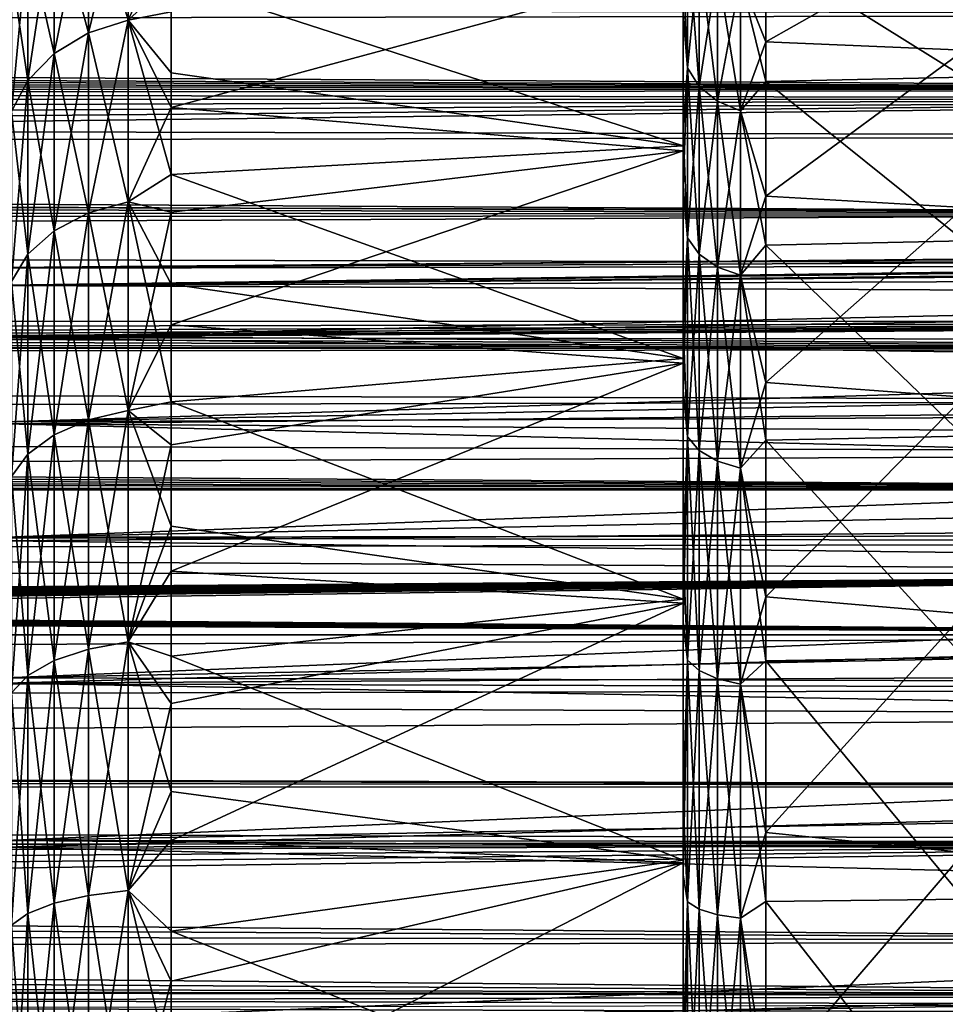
# Model space of a CAD drawing. Header units: metres. Extents: x -95 to 103, y -12 to 12.
# Tile 504 of 520: x 81.08 to 86.69, y 2.5 to 8.46. Entities that reach past the tile are written whole.
import ezdxf

# ---------------------------------------------------------------- set-up
doc = ezdxf.new("R2010")
doc.units = ezdxf.units.M
doc.layers.add('solid_P74500', color=7, linetype='CONTINUOUS')
doc.layers.add('solid_P74500_01', color=7, linetype='CONTINUOUS')

msp = doc.modelspace()

# ---------------------------------------------------------------- linework, layer by layer
at = {"layer": 'solid_P74500'}
for points in [[(92.5, 8.487373, 9.175829), (-94.018356, 8.920666, 8.756239), (-94.018356, 8.209083, 9.426609)], [(92.5, 7.752533, 9.805175), (92.5, 8.487373, 9.175829), (-94.018356, 8.209083, 9.426609)], [(92.5, 7.752533, 9.805175), (-94.018356, 8.209083, 9.426609), (-94.018356, 7.447287, 10.039319)], [(92.5, 6.975814, 10.372194), (92.5, 7.752533, 9.805175), (-94.018356, 7.447287, 10.039319)], [(92.5, 6.975814, 10.372194), (-94.018356, 7.447287, 10.039319), (-94.018356, 6.639937, 10.59062)], [(92.5, 6.152128, 10.880493), (92.5, 6.975814, 10.372194), (-94.018356, 6.639937, 10.59062)], [(92.5, 6.152128, 10.880493), (-94.018356, 6.639937, 10.59062), (-94.018356, 5.791973, 11.077141)], [(92.5, 5.292573, 11.32415), (92.5, 6.152128, 10.880493), (-94.018356, 5.791973, 11.077141)], [(92.5, 5.292573, 11.32415), (-94.018356, 5.791973, 11.077141), (-94.018356, 4.90858, 11.495906)], [(-18.879267, 5.604443, -11.173192), (92.5, 4.734525, -11.568391), (-19.200003, 5.573798, -11.188511)], [(-84.200005, 5.573798, -11.188511), (92.5, 4.734525, -11.568391), (-94.018356, 4.765634, -11.555896)], [(-74.200005, 5.573798, -11.188511), (92.5, 4.734525, -11.568391), (-79.200005, 5.573798, -11.188511)], [(-69.200005, 5.573798, -11.188511), (92.5, 4.734525, -11.568391), (-74.200005, 5.573798, -11.188511)], [(-64.200005, 5.573798, -11.188511), (92.5, 4.734525, -11.568391), (-69.200005, 5.573798, -11.188511)], [(-59.200001, 5.573798, -11.188511), (92.5, 4.734525, -11.568391), (-64.200005, 5.573798, -11.188511)], [(-54.200001, 5.573798, -11.188511), (92.5, 4.734525, -11.568391), (-59.200001, 5.573798, -11.188511)], [(-49.200001, 5.573798, -11.188511), (92.5, 4.734525, -11.568391), (-54.200001, 5.573798, -11.188511)], [(-44.200001, 5.573798, -11.188511), (92.5, 4.734525, -11.568391), (-49.200001, 5.573798, -11.188511)], [(-39.200001, 5.573798, -11.188511), (92.5, 4.734525, -11.568391), (-44.200001, 5.573798, -11.188511)], [(-34.200001, 5.573798, -11.188511), (92.5, 4.734525, -11.568391), (-39.200001, 5.573798, -11.188511)], [(-29.200003, 5.573798, -11.188511), (92.5, 4.734525, -11.568391), (-34.200001, 5.573798, -11.188511)], [(-24.200003, 5.573798, -11.188511), (92.5, 4.734525, -11.568391), (-29.200003, 5.573798, -11.188511)], [(-19.200003, 5.573798, -11.188511), (92.5, 4.734525, -11.568391), (-24.200003, 5.573798, -11.188511)], [(92.5, 4.408051, 11.696763), (92.5, 5.292573, 11.32415), (-94.018356, 4.90858, 11.495906)], [(-84.199997, 3.78, -10.861012), (92.5, 5.112957, -10.30056), (-92.5, 5.004237, -10.35396)], [(-79.199997, 3.78, -10.861012), (92.5, 5.112957, -10.30056), (-84.199997, 3.78, -10.861012)], [(-74.199997, 3.78, -10.861012), (92.5, 5.112957, -10.30056), (-79.199997, 3.78, -10.861012)], [(-69.199997, 3.78, -10.861012), (92.5, 5.112957, -10.30056), (-74.199997, 3.78, -10.861012)], [(-64.199997, 3.78, -10.861012), (92.5, 5.112957, -10.30056), (-69.199997, 3.78, -10.861012)], [(-59.200001, 3.78, -10.861012), (92.5, 5.112957, -10.30056), (-64.199997, 3.78, -10.861012)], [(-54.200001, 3.78, -10.861012), (92.5, 5.112957, -10.30056), (-59.200001, 3.78, -10.861012)], [(-49.200001, 3.78, -10.861012), (92.5, 5.112957, -10.30056), (-54.200001, 3.78, -10.861012)], [(-44.200001, 3.78, -10.861012), (92.5, 5.112957, -10.30056), (-49.200001, 3.78, -10.861012)], [(-39.200001, 3.78, -10.861012), (92.5, 5.112957, -10.30056), (-44.200001, 3.78, -10.861012)], [(-34.200001, 3.78, -10.861012), (92.5, 5.112957, -10.30056), (-39.200001, 3.78, -10.861012)], [(-29.200001, 3.78, -10.861012), (92.5, 5.112957, -10.30056), (-34.200001, 3.78, -10.861012)], [(-24.200001, 3.78, -10.861012), (92.5, 5.112957, -10.30056), (-29.200001, 3.78, -10.861012)], [(-19.200001, 3.78, -10.861012), (92.5, 5.112957, -10.30056), (-24.200001, 3.78, -10.861012)], [(-18.842264, 3.733493, -10.877088), (92.5, 5.112957, -10.30056), (-19.200001, 3.78, -10.861012)], [(92.5, 4.408051, 11.696763), (-94.018356, 4.90858, 11.495906), (-94.018356, 3.995162, 11.844352)], [(92.5, 3.494029, 12.000992), (92.5, 4.408051, 11.696763), (-94.018356, 3.995162, 11.844352)], [(92.5, 3.494029, 12.000992), (-94.018356, 3.995162, 11.844352), (-94.018356, 3.057308, 12.120349)], [(89.300003, 2.55, 12.237136), (92.5, 3.494029, 12.000992), (-94.018356, 3.057308, 12.120349)], [(-17, 3.215389, 11.041344), (92.5, 2.55, 11.213719), (-17, 2.917726, 11.123708)], [(89.300003, 2.55, 12.237136), (-94.018356, 3.057308, 12.120349), (-94.018356, 2.100752, 12.322209)], [(-90.699997, 2.917726, 11.123708), (89.300003, 2.45, 11.235991), (-92.5, 1.797969, 11.358385)], [(89.300003, 2.500021, 12.247444), (89.300003, 2.55, 12.237136), (-94.018356, 2.100752, 12.322209)]]:
    msp.add_3dface(points, dxfattribs=at)
at = {"layer": 'solid_P74500_01'}
for points in [[(81.499771, 8.378024, 6.681251), (81.74118, 8.456231, 6.743619), (81.74118, 9.366866, 5.407963)], [(81.499771, 9.280237, 5.357947), (81.499771, 8.378024, 6.681251), (81.74118, 9.366866, 5.407963)], [(81.499771, 9.280237, -5.357947), (81.74118, 9.366866, -5.407963), (81.74118, 8.456231, -6.743619)], [(81.74118, 8.456231, -6.743619), (81.74118, 9.366866, -5.407963), (82, 8.697074, -6.487172)], [(81.74118, 9.366866, 5.407963), (81.74118, 8.456231, 6.743619), (82, 9.028773, 6.016956)], [(81.292526, 8.253589, 6.582017), (81.499771, 8.378024, 6.681251), (81.499771, 9.280237, 5.357947)], [(81.292526, 9.142402, 5.278368), (81.292526, 8.253589, 6.582017), (81.499771, 9.280237, 5.357947)], [(81.292526, 9.142402, -5.278368), (81.499771, 9.280237, -5.357947), (81.499771, 8.378024, -6.681251)], [(81.499771, 8.378024, -6.681251), (81.499771, 9.280237, -5.357947), (81.74118, 8.456231, -6.743619)], [(-18.735262, 8.460627, -7.788954), (-18.49988, 8.352461, -7.904833), (92.5, 9.145422, -6.971025)], [(-18.49988, 8.352461, -7.904833), (-18.269226, 8.185938, -8.077154), (92.5, 9.145422, -6.971025)], [(-18.269226, 8.185938, -8.077154), (92.5, 7.978936, -8.2818), (92.5, 9.145422, -6.971025)], [(81.133583, 8.091424, 6.452695), (81.292526, 8.253589, 6.582017), (81.292526, 9.142402, 5.278368)], [(81.133583, 8.962773, 5.17466), (81.133583, 8.091424, 6.452695), (81.292526, 9.142402, 5.278368)], [(81.133583, 8.962773, -5.17466), (81.292526, 9.142402, -5.278368), (81.292526, 8.253589, -6.582017)], [(81.292526, 8.253589, -6.582017), (81.292526, 9.142402, -5.278368), (81.499771, 8.378024, -6.681251)], [(81.74118, 8.456231, 6.743619), (82, 8.506179, 6.735534), (82, 9.028773, 6.016956)], [(85.445938, 8.708988, 4.437451), (85.599998, 8.324999, 5.075124), (85.599998, 9.03803, 3.657392)], [(85.599998, 9.03803, 3.657392), (85.599998, 8.324999, 5.075124), (86.800003, 9.003549, 3.741471)], [(85.599998, 8.324999, 5.075124), (86.800003, 8.273331, 5.158924), (86.800003, 9.003549, 3.741471)], [(-92.5, 7.788958, 8.459974), (-92.5, 8.940191, 7.233159), (92.5, 8.572252, 7.665731)], [(81.133583, 8.091424, -6.452695), (81.033806, 8.753618, -5.053904), (81.133583, 8.962773, -5.17466)], [(81.133583, 8.962773, 5.17466), (81.033806, 8.753618, 5.053904), (81.033806, 7.902602, 6.302115)], [(81.133583, 8.962773, 5.17466), (81.033806, 7.902602, 6.302115), (81.133583, 8.091424, 6.452695)], [(81.133583, 8.091424, -6.452695), (81.133583, 8.962773, -5.17466), (81.292526, 8.253589, -6.582017)], [(85.124474, 8.995149, -4.583257), (85.124474, 8.167424, -5.933981), (85.099998, 8.487674, -5.744953)], [(85.124474, 8.167424, 5.933981), (85.124474, 8.995149, 4.583257), (85.099998, 8.764913, 5.312642)], [(85.195587, 8.054557, -5.851978), (85.124474, 8.167424, -5.933981), (85.124474, 8.995149, -4.583257)], [(85.195587, 8.054557, -5.851978), (85.124474, 8.995149, -4.583257), (85.195587, 8.870843, -4.51992)], [(85.195587, 8.870843, 4.51992), (85.124474, 8.995149, 4.583257), (85.124474, 8.167424, 5.933981)], [(85.599998, 8.86163, -4.066204), (86.800003, 8.883607, -4.017963), (86.800003, 8.109927, -5.412169)], [(85.195587, 8.870843, 4.51992), (85.124474, 8.167424, 5.933981), (85.195587, 8.054557, 5.851978)], [(85.195587, 8.870843, 4.51992), (85.195587, 8.054557, 5.851978), (85.306358, 8.772233, 4.469676)], [(85.195587, 8.870843, -4.51992), (85.306358, 8.772233, -4.469676), (85.306358, 7.965021, -5.786926)], [(85.195587, 8.054557, -5.851978), (85.195587, 8.870843, -4.51992), (85.306358, 7.965021, -5.786926)], [(85.445938, 8.708988, -4.437451), (85.599998, 8.86163, -4.066204), (85.599998, 8.084617, -5.449905)], [(85.599998, 8.084617, -5.449905), (85.599998, 8.86163, -4.066204), (86.800003, 8.109927, -5.412169)], [(82, 8.697074, -6.487172), (85.099998, 8.792642, -6.355983), (85.099998, 7.695107, -7.649053)], [(82, 7.926542, 7.408943), (85.099998, 7.6648, 7.679592), (85.099998, 8.766671, 6.391653)], [(82, 7.926542, 7.408943), (85.099998, 8.766671, 6.391653), (82, 8.506179, 6.735534)], [(85.099998, 8.487674, -5.744953), (85.099998, 7.695107, -7.649053), (85.099998, 8.792642, -6.355983)], [(85.099998, 8.764913, 5.312642), (85.099998, 8.766671, 6.391653), (85.099998, 7.6648, 7.679592)], [(85.099998, 7.791575, 6.659723), (85.099998, 8.764913, 5.312642), (85.099998, 7.6648, 7.679592)], [(85.124474, 8.167424, 5.933981), (85.099998, 8.764913, 5.312642), (85.099998, 7.791575, 6.659723)], [(85.195587, 8.054557, 5.851978), (85.306358, 7.965021, 5.786926), (85.306358, 8.772233, 4.469676)], [(85.306358, 8.772233, 4.469676), (85.306358, 7.965021, 5.786926), (85.445938, 8.708988, 4.437451)], [(85.306358, 8.772233, -4.469676), (85.445938, 8.708988, -4.437451), (85.445938, 7.907596, -5.745205)], [(85.306358, 7.965021, -5.786926), (85.306358, 8.772233, -4.469676), (85.445938, 7.907596, -5.745205)], [(-18.21125, 8.735947, -8.940538), (92.5, 8.749893, -8.926759), (92.5, 8.035608, -9.574944)], [(-18.00983, 8.558819, -9.110249), (-18.21125, 8.735947, -8.940538), (92.5, 8.035608, -9.574944)], [(81.133583, 8.091424, -6.452695), (81.033806, 7.902602, -6.302115), (81.033806, 8.753618, -5.053904)], [(85.306358, 7.965021, 5.786926), (85.445938, 7.907596, 5.745205), (85.445938, 8.708988, 4.437451)], [(85.445938, 8.708988, 4.437451), (85.445938, 7.907596, 5.745205), (85.599998, 8.324999, 5.075124)], [(85.445938, 7.907596, -5.745205), (85.445938, 8.708988, -4.437451), (85.599998, 8.084617, -5.449905)], [(81.74118, 8.456231, -6.743619), (82, 8.697074, -6.487172), (82, 8.137118, -7.177033)], [(82, 8.697074, -6.487172), (85.099998, 7.695107, -7.649053), (82, 8.137118, -7.177033)], [(-92.5, 7.788958, 8.459974), (92.5, 8.572252, 7.665731), (92.5, 7.29035, 8.893468)], [(-17.906006, 8.443342, -9.217374), (-18.00983, 8.558819, -9.110249), (92.5, 8.035608, -9.574944)], [(81.74118, 8.456231, 6.743619), (82, 7.926542, 7.408943), (82, 8.506179, 6.735534)], [(85.099998, 8.487674, -5.744953), (85.099998, 7.449337, -7.04065), (85.099998, 7.695107, -7.649053)], [(85.124474, 8.167424, -5.933981), (85.099998, 7.449337, -7.04065), (85.099998, 8.487674, -5.744953)], [(-17.810068, 8.317733, -9.33088), (-17.906006, 8.443342, -9.217374), (92.5, 8.035608, -9.574944)], [(81.499771, 7.288659, 7.855307), (81.74118, 7.356698, 7.928635), (81.74118, 8.456231, 6.743619)], [(81.499771, 8.378024, 6.681251), (81.499771, 7.288659, 7.855307), (81.74118, 8.456231, 6.743619)], [(81.499771, 8.378024, -6.681251), (81.74118, 8.456231, -6.743619), (81.74118, 7.356698, -7.928635)], [(81.74118, 8.456231, -6.743619), (82, 8.137118, -7.177033), (82, 7.522594, -7.818765)], [(81.74118, 7.356698, -7.928635), (81.74118, 8.456231, -6.743619), (82, 7.522594, -7.818765)], [(81.74118, 8.456231, 6.743619), (81.74118, 7.356698, 7.928635), (82, 7.926542, 7.408943)], [(81.292526, 7.180404, 7.738636), (81.499771, 7.288659, 7.855307), (81.499771, 8.378024, 6.681251)], [(81.292526, 8.253589, 6.582017), (81.292526, 7.180404, 7.738636), (81.499771, 8.378024, 6.681251)], [(81.292526, 8.253589, -6.582017), (81.499771, 8.378024, -6.681251), (81.499771, 7.288659, -7.855307)], [(81.499771, 7.288659, -7.855307), (81.499771, 8.378024, -6.681251), (81.74118, 7.356698, -7.928635)], [(-17.728514, 8.18801, -9.444919), (-17.810068, 8.317733, -9.33088), (92.5, 8.035608, -9.574944)], [(85.445938, 7.907596, 5.745205), (85.599998, 7.391424, 6.358407), (85.599998, 8.324999, 5.075124)], [(85.599998, 8.324999, 5.075124), (85.599998, 7.391424, 6.358407), (86.800003, 8.273331, 5.158924)], [(81.133583, 7.039325, 7.586588), (81.292526, 7.180404, 7.738636), (81.292526, 8.253589, 6.582017)], [(81.133583, 8.091424, 6.452695), (81.133583, 7.039325, 7.586588), (81.292526, 8.253589, 6.582017)], [(81.133583, 8.091424, -6.452695), (81.292526, 8.253589, -6.582017), (81.292526, 7.180404, -7.738636)], [(81.292526, 7.180404, -7.738636), (81.292526, 8.253589, -6.582017), (81.499771, 7.288659, -7.855307)], [(85.599998, 7.391424, 6.358407), (86.800003, 7.321847, 6.438405), (86.800003, 8.273331, 5.158924)], [(-18.269226, 8.185938, -8.077154), (-18.061371, 7.95457, -8.305107), (92.5, 7.978936, -8.2818)], [(-17.657782, 8.05173, -9.561361), (-17.728514, 8.18801, -9.444919), (92.5, 8.035608, -9.574944)], [(85.124474, 8.167424, -5.933981), (85.124474, 7.13859, -7.13859), (85.099998, 7.449337, -7.04065)], [(85.124474, 7.13859, 7.13859), (85.124474, 8.167424, 5.933981), (85.099998, 7.791575, 6.659723)], [(85.195587, 7.039941, -7.039941), (85.124474, 7.13859, -7.13859), (85.124474, 8.167424, -5.933981)], [(85.195587, 7.039941, -7.039941), (85.124474, 8.167424, -5.933981), (85.195587, 8.054557, -5.851978)], [(85.195587, 8.054557, 5.851978), (85.124474, 8.167424, 5.933981), (85.124474, 7.13859, 7.13859)], [(82, 8.137118, -7.177033), (85.099998, 7.695107, -7.649053), (82, 7.522594, -7.818765)], [(85.599998, 8.084617, -5.449905), (86.800003, 8.109927, -5.412169), (86.800003, 7.119352, -6.661631)], [(-17.599241, 7.905591, -9.682542), (-17.657782, 8.05173, -9.561361), (92.5, 8.035608, -9.574944)], [(81.133583, 7.039325, -7.586588), (81.033806, 7.902602, -6.302115), (81.133583, 8.091424, -6.452695)], [(81.133583, 8.091424, 6.452695), (81.033806, 7.902602, 6.302115), (81.033806, 6.875055, 7.409547)], [(81.133583, 8.091424, 6.452695), (81.033806, 6.875055, 7.409547), (81.133583, 7.039325, 7.586588)], [(81.133583, 7.039325, -7.586588), (81.133583, 8.091424, -6.452695), (81.292526, 7.180404, -7.738636)], [(85.195587, 8.054557, 5.851978), (85.124474, 7.13859, 7.13859), (85.195587, 7.039941, 7.039941)], [(85.195587, 8.054557, 5.851978), (85.195587, 7.039941, 7.039941), (85.306358, 7.965021, 5.786926)], [(85.195587, 8.054557, -5.851978), (85.306358, 7.965021, -5.786926), (85.306358, 6.961683, -6.961683)], [(85.195587, 7.039941, -7.039941), (85.195587, 8.054557, -5.851978), (85.306358, 6.961683, -6.961683)], [(85.445938, 7.907596, -5.745205), (85.599998, 8.084617, -5.449905), (85.599998, 7.093428, -6.689229)], [(85.599998, 7.093428, -6.689229), (85.599998, 8.084617, -5.449905), (86.800003, 7.119352, -6.661631)], [(-17.599241, 7.905591, -9.682542), (92.5, 8.035608, -9.574944), (92.5, 7.275492, -10.16434)], [(-18.061371, 7.95457, -8.305107), (-17.901268, 7.66248, -8.575336), (92.5, 7.978936, -8.2818)], [(-17.901268, 7.66248, -8.575336), (-17.813553, 7.333337, -8.858451), (92.5, 7.978936, -8.2818)], [(-17.877127, 6.682053, -9.359496), (92.5, 6.628378, -9.397458), (92.5, 7.978936, -8.2818)], [(-17.807383, 6.99762, -9.125969), (-17.877127, 6.682053, -9.359496), (92.5, 7.978936, -8.2818)], [(-17.813553, 7.333337, -8.858451), (-17.807383, 6.99762, -9.125969), (92.5, 7.978936, -8.2818)], [(81.74118, 7.356698, 7.928635), (82, 7.293748, 8.032667), (82, 7.926542, 7.408943)], [(82, 7.293748, 8.032667), (85.099998, 7.6648, 7.679592), (82, 7.926542, 7.408943)], [(85.195587, 7.039941, 7.039941), (85.306358, 6.961683, 6.961683), (85.306358, 7.965021, 5.786926)], [(85.306358, 7.965021, 5.786926), (85.306358, 6.961683, 6.961683), (85.445938, 7.907596, 5.745205)], [(85.306358, 7.965021, -5.786926), (85.445938, 7.907596, -5.745205), (85.445938, 6.911492, -6.911492)], [(85.306358, 6.961683, -6.961683), (85.306358, 7.965021, -5.786926), (85.445938, 6.911492, -6.911492)], [(-17.553913, 7.745763, -9.810869), (-17.599241, 7.905591, -9.682542), (92.5, 7.275492, -10.16434)], [(81.133583, 7.039325, -7.586588), (81.033806, 6.875055, -7.409547), (81.033806, 7.902602, -6.302115)], [(85.306358, 6.961683, 6.961683), (85.445938, 6.911492, 6.911492), (85.445938, 7.907596, 5.745205)], [(85.445938, 7.907596, 5.745205), (85.445938, 6.911492, 6.911492), (85.599998, 7.391424, 6.358407)], [(85.445938, 6.911492, -6.911492), (85.445938, 7.907596, -5.745205), (85.599998, 7.093428, -6.689229)], [(-92.5, 6.467994, 9.508519), (-92.5, 7.788958, 8.459974), (92.5, 7.29035, 8.893468)], [(85.099998, 6.611562, 7.832428), (85.099998, 7.791575, 6.659723), (85.099998, 7.6648, 7.679592)], [(85.124474, 7.13859, 7.13859), (85.099998, 7.791575, 6.659723), (85.099998, 6.611562, 7.832428)], [(-17.520657, 7.575688, -9.942784), (-17.553913, 7.745763, -9.810869), (92.5, 7.275492, -10.16434)], [(82, 7.522594, -7.818765), (85.099998, 7.695107, -7.649053), (85.099998, 6.408731, -8.75502)], [(85.099998, 7.449337, -7.04065), (85.099998, 6.408731, -8.75502), (85.099998, 7.695107, -7.649053)], [(82, 6.612042, 8.602523), (85.099998, 6.378891, 8.776788), (85.099998, 7.6648, 7.679592)], [(82, 6.612042, 8.602523), (85.099998, 7.6648, 7.679592), (82, 7.293748, 8.032667)], [(85.099998, 6.611562, 7.832428), (85.099998, 7.6648, 7.679592), (85.099998, 6.378891, 8.776788)], [(-17.501715, 7.387943, -10.08307), (-17.520657, 7.575688, -9.942784), (92.5, 7.275492, -10.16434)], [(81.74118, 7.356698, -7.928635), (82, 7.522594, -7.818765), (82, 6.857623, -8.408062)], [(82, 7.522594, -7.818765), (85.099998, 6.408731, -8.75502), (82, 6.857623, -8.408062)], [(85.099998, 7.449337, -7.04065), (85.099998, 6.217438, -8.148857), (85.099998, 6.408731, -8.75502)], [(85.124474, 7.13859, -7.13859), (85.099998, 6.217438, -8.148857), (85.099998, 7.449337, -7.04065)], [(85.445938, 6.911492, 6.911492), (85.599998, 6.262037, 7.473245), (85.599998, 7.391424, 6.358407)], [(85.599998, 7.391424, 6.358407), (85.599998, 6.262037, 7.473245), (86.800003, 7.321847, 6.438405)], [(-17.504425, 7.205236, -10.21443), (-17.501715, 7.387943, -10.08307), (92.5, 7.275492, -10.16434)], [(81.499771, 6.036479, 8.853888), (81.74118, 6.092828, 8.936538), (81.74118, 7.356698, 7.928635)], [(81.499771, 7.288659, 7.855307), (81.499771, 6.036479, 8.853888), (81.74118, 7.356698, 7.928635)], [(81.499771, 7.288659, -7.855307), (81.74118, 7.356698, -7.928635), (81.74118, 6.092828, -8.936538)], [(81.74118, 7.356698, -7.928635), (82, 6.857623, -8.408062), (82, 6.146663, -8.940975)], [(81.74118, 6.092828, -8.936538), (81.74118, 7.356698, -7.928635), (82, 6.146663, -8.940975)], [(81.74118, 7.356698, 7.928635), (81.74118, 6.092828, 8.936538), (82, 7.293748, 8.032667)], [(-92.5, 6.467994, 9.508519), (92.5, 7.29035, 8.893468), (92.5, 5.836015, 9.908373)], [(-17.504425, 7.205236, -10.21443), (92.5, 7.275492, -10.16434), (92.5, 6.466235, -10.696543)], [(81.292526, 5.946821, 8.722385), (81.499771, 6.036479, 8.853888), (81.499771, 7.288659, 7.855307)], [(81.292526, 7.180404, 7.738636), (81.292526, 5.946821, 8.722385), (81.499771, 7.288659, 7.855307)], [(81.292526, 7.180404, -7.738636), (81.499771, 7.288659, -7.855307), (81.499771, 6.036479, -8.853888)], [(81.499771, 6.036479, -8.853888), (81.499771, 7.288659, -7.855307), (81.74118, 6.092828, -8.936538)], [(81.74118, 6.092828, 8.936538), (82, 6.612042, 8.602523), (82, 7.293748, 8.032667)], [(85.599998, 6.262037, 7.473245), (86.800003, 6.174545, 7.545694), (86.800003, 7.321847, 6.438405)], [(-17.527477, 7.01674, -10.344823), (-17.504425, 7.205236, -10.21443), (92.5, 6.466235, -10.696543)], [(81.133583, 5.829979, 8.551009), (81.292526, 5.946821, 8.722385), (81.292526, 7.180404, 7.738636)], [(81.133583, 7.039325, 7.586588), (81.133583, 5.829979, 8.551009), (81.292526, 7.180404, 7.738636)], [(81.133583, 7.039325, -7.586588), (81.292526, 7.180404, -7.738636), (81.292526, 5.946821, -8.722385)], [(81.292526, 5.946821, -8.722385), (81.292526, 7.180404, -7.738636), (81.499771, 6.036479, -8.853888)], [(102.504364, 7.145675), (81, 6.958009), (81, 6.851007, -1.214226)], [(102.504364, 7.145675), (102.504364, 7.142116, 0.225498), (81, 6.958009)], [(102.504364, 7.116405, -0.646108), (102.504364, 7.145675), (81, 6.851007, -1.214226)], [(102.504364, 7.142116, 0.225498), (102.504364, 7.131443, 0.450772), (81, 6.958009)], [(102.504364, 7.061472, 1.093747), (81, 6.958009), (102.504364, 7.131443, 0.450772)], [(102.504364, 7.116405, -0.646108), (81, 6.851007, -1.214226), (102.504364, 7.028833, -1.286923)], [(85.124474, 7.13859, -7.13859), (85.124474, 5.933981, -8.167424), (85.099998, 6.217438, -8.148857)], [(85.124474, 5.933981, 8.167424), (85.124474, 7.13859, 7.13859), (85.099998, 6.611562, 7.832428)], [(85.195587, 5.851978, -8.054557), (85.124474, 5.933981, -8.167424), (85.124474, 7.13859, -7.13859)], [(85.195587, 5.851978, -8.054557), (85.124474, 7.13859, -7.13859), (85.195587, 7.039941, -7.039941)], [(85.195587, 7.039941, 7.039941), (85.124474, 7.13859, 7.13859), (85.124474, 5.933981, 8.167424)], [(85.445938, 6.911492, -6.911492), (85.599998, 7.093428, -6.689229), (85.599998, 5.914321, -7.751342)], [(85.599998, 7.093428, -6.689229), (86.800003, 7.119352, -6.661631), (86.800003, 5.938375, -7.73293)], [(85.599998, 5.914321, -7.751342), (85.599998, 7.093428, -6.689229), (86.800003, 5.938375, -7.73293)], [(102.504364, 7.061472, 1.093747), (81, 6.850533, 1.218189), (81, 6.958009)], [(102.504364, 7.061472, 1.093747), (102.504364, 6.93365, 1.727762), (81, 6.850533, 1.218189)], [(81.133583, 5.829979, -8.551009), (81.033806, 6.875055, -7.409547), (81.133583, 7.039325, -7.586588)], [(81.133583, 7.039325, 7.586588), (81.033806, 6.875055, 7.409547), (81.033806, 5.693931, 8.351462)], [(81.133583, 7.039325, 7.586588), (81.033806, 5.693931, 8.351462), (81.133583, 5.829979, 8.551009)], [(81.133583, 5.829979, -8.551009), (81.133583, 7.039325, -7.586588), (81.292526, 5.946821, -8.722385)], [(85.195587, 7.039941, 7.039941), (85.124474, 5.933981, 8.167424), (85.195587, 5.851978, 8.054557)], [(85.195587, 7.039941, 7.039941), (85.195587, 5.851978, 8.054557), (85.306358, 6.961683, 6.961683)], [(85.195587, 7.039941, -7.039941), (85.306358, 6.961683, -6.961683), (85.306358, 5.786926, -7.965021)], [(85.195587, 5.851978, -8.054557), (85.195587, 7.039941, -7.039941), (85.306358, 5.786926, -7.965021)], [(-17.568153, 6.830747, -10.468567), (-17.527477, 7.01674, -10.344823), (92.5, 6.466235, -10.696543)], [(102.504364, 7.028833, -1.286923), (81, 6.851007, -1.214226), (81, 6.536744, -2.382539)], [(102.504364, 7.028833, -1.286923), (81, 6.536744, -2.382539), (102.504364, 6.883678, -1.917195)], [(102.504364, 6.93365, 1.727762), (102.504364, 6.749025, 2.347622), (81, 6.850533, 1.218189)], [(85.195587, 5.851978, 8.054557), (85.306358, 5.786926, 7.965021), (85.306358, 6.961683, 6.961683)], [(85.306358, 6.961683, 6.961683), (85.306358, 5.786926, 7.965021), (85.445938, 6.911492, 6.911492)], [(85.306358, 6.961683, -6.961683), (85.445938, 6.911492, -6.911492), (85.445938, 5.745205, -7.907596)], [(85.306358, 5.786926, -7.965021), (85.306358, 6.961683, -6.961683), (85.445938, 5.745205, -7.907596)], [(102.504364, 6.883678, -1.917195), (81, 6.536744, -2.382539), (102.504364, 6.682129, -2.531761)], [(81.133583, 5.829979, -8.551009), (81.033806, 5.693931, -8.351462), (81.033806, 6.875055, -7.409547)], [(82, 6.857623, -8.408062), (85.099998, 6.408731, -8.75502), (82, 6.146663, -8.940975)], [(85.306358, 5.786926, 7.965021), (85.445938, 5.745205, 7.907596), (85.445938, 6.911492, 6.911492)], [(85.445938, 6.911492, 6.911492), (85.445938, 5.745205, 7.907596), (85.599998, 6.262037, 7.473245)], [(85.445938, 5.745205, -7.907596), (85.445938, 6.911492, -6.911492), (85.599998, 5.914321, -7.751342)], [(-17.62426, 6.65851, -10.578953), (-17.568153, 6.830747, -10.468567), (92.5, 6.466235, -10.696543)], [(102.504364, 6.749025, 2.347622), (81, 6.532415, 2.393853), (81, 6.850533, 1.218189)], [(102.504364, 6.749025, 2.347622), (102.504364, 6.509109, 2.948249), (81, 6.532415, 2.393853)], [(-17.877127, 6.682053, -9.359496), (-18.010275, 6.402062, -9.553198), (92.5, 6.628378, -9.397458)], [(102.504364, 6.682129, -2.531761), (81, 6.536744, -2.382539), (81, 6.024192, -3.481453)], [(102.504364, 6.682129, -2.531761), (81, 6.024192, -3.481453), (102.504364, 6.425837, -3.125585)], [(-19.200001, 5.74, -9.965059), (92.5, 5.112957, -10.30056), (92.5, 6.628378, -9.397458)], [(-18.92671, 5.766949, -9.949488), (-19.200001, 5.74, -9.965059), (92.5, 6.628378, -9.397458)], [(-18.661928, 5.847542, -9.902336), (-18.92671, 5.766949, -9.949488), (92.5, 6.628378, -9.397458)], [(-18.414434, 5.981127, -9.822226), (-18.661928, 5.847542, -9.902336), (92.5, 6.628378, -9.397458)], [(-18.193438, 6.16685, -9.706697), (-18.414434, 5.981127, -9.822226), (92.5, 6.628378, -9.397458)], [(-18.010275, 6.402062, -9.553198), (-18.193438, 6.16685, -9.706697), (92.5, 6.628378, -9.397458)], [(-17.674746, 6.542895, -10.650846), (-17.62426, 6.65851, -10.578953), (92.5, 6.466235, -10.696543)], [(81.74118, 6.092828, 8.936538), (82, 5.885994, 9.11469), (82, 6.612042, 8.602523)], [(82, 5.885994, 9.11469), (85.099998, 6.378891, 8.776788), (82, 6.612042, 8.602523)], [(85.099998, 5.244741, 8.806194), (85.099998, 6.611562, 7.832428), (85.099998, 6.378891, 8.776788)], [(85.124474, 5.933981, 8.167424), (85.099998, 6.611562, 7.832428), (85.099998, 5.244741, 8.806194)], [(-17.784813, 6.350398, -10.766728), (-17.696741, 6.499281, -10.677516), (92.5, 6.466235, -10.696543)], [(-17.696741, 6.499281, -10.677516), (-17.674746, 6.542895, -10.650846), (92.5, 6.466235, -10.696543)], [(102.504364, 6.215867, 3.524722), (81, 6.012705, 3.501166), (81, 6.532415, 2.393853)], [(102.504364, 6.509109, 2.948249), (102.504364, 6.215867, 3.524722), (81, 6.532415, 2.393853)], [(-92.5, 5.004237, 10.35396), (-92.5, 6.467994, 9.508519), (92.5, 5.836015, 9.908373)], [(-17.784813, 6.350398, -10.766728), (92.5, 6.466235, -10.696543), (92.5, 5.614786, -11.167662)], [(102.504364, 6.425837, -3.125585), (81, 6.024192, -3.481453), (102.504364, 6.116902, -3.693803)], [(82, 6.146663, -8.940975), (85.099998, 6.408731, -8.75502), (85.099998, 4.952028, -9.65357)], [(82, 5.120475, 9.565732), (85.099998, 4.927244, 9.666271), (85.099998, 6.378891, 8.776788)], [(82, 5.120475, 9.565732), (85.099998, 6.378891, 8.776788), (82, 5.885994, 9.11469)], [(85.099998, 6.217438, -8.148857), (85.099998, 4.952028, -9.65357), (85.099998, 6.408731, -8.75502)], [(85.099998, 5.244741, 8.806194), (85.099998, 6.378891, 8.776788), (85.099998, 4.927244, 9.666271)], [(-17.887218, 6.210558, -10.847994), (-17.784813, 6.350398, -10.766728), (92.5, 5.614786, -11.167662)], [(85.445938, 5.745205, 7.907596), (85.599998, 4.966757, 8.390103), (85.599998, 6.262037, 7.473245)], [(85.599998, 6.262037, 7.473245), (85.599998, 4.966757, 8.390103), (86.800003, 6.174545, 7.545694)], [(-18.006952, 6.077981, -10.922827), (-17.887218, 6.210558, -10.847994), (92.5, 5.614786, -11.167662)], [(102.504364, 6.215867, 3.524722), (102.504364, 5.871701, 4.07232), (81, 6.012705, 3.501166)], [(85.099998, 6.217438, -8.148857), (85.099998, 4.813077, -9.049378), (85.099998, 4.952028, -9.65357)], [(85.124474, 5.933981, -8.167424), (85.099998, 4.813077, -9.049378), (85.099998, 6.217438, -8.148857)], [(81.74118, 6.092828, -8.936538), (82, 6.146663, -8.940975), (82, 5.394483, -9.413929)], [(82, 6.146663, -8.940975), (85.099998, 4.952028, -9.65357), (82, 5.394483, -9.413929)], [(85.599998, 4.966757, 8.390103), (86.800003, 4.862108, 8.451178), (86.800003, 6.174545, 7.545694)], [(-18.139341, 5.956829, -10.989367), (-18.006952, 6.077981, -10.922827), (92.5, 5.614786, -11.167662)], [(102.504364, 6.116902, -3.693803), (81, 6.024192, -3.481453), (81, 5.326975, -4.475948)], [(102.504364, 6.116902, -3.693803), (81, 5.326975, -4.475948), (102.504364, 5.757854, -4.23176)], [(81.499771, 4.649452, 9.654687), (81.74118, 4.692854, 9.744812), (81.74118, 6.092828, 8.936538)], [(81.499771, 6.036479, 8.853888), (81.499771, 4.649452, 9.654687), (81.74118, 6.092828, 8.936538)], [(81.499771, 6.036479, -8.853888), (81.74118, 6.092828, -8.936538), (81.74118, 4.692854, -9.744812)], [(81.74118, 4.692854, -9.744812), (81.74118, 6.092828, -8.936538), (82, 5.394483, -9.413929)], [(81.74118, 6.092828, 8.936538), (81.74118, 4.692854, 9.744812), (82, 5.885994, 9.11469)], [(81.292526, 4.580396, 9.511291), (81.499771, 4.649452, 9.654687), (81.499771, 6.036479, 8.853888)], [(81.292526, 5.946821, 8.722385), (81.292526, 4.580396, 9.511291), (81.499771, 6.036479, 8.853888)], [(81.292526, 5.946821, -8.722385), (81.499771, 6.036479, -8.853888), (81.499771, 4.649452, -9.654687)], [(81.499771, 4.649452, -9.654687), (81.499771, 6.036479, -8.853888), (81.74118, 4.692854, -9.744812)], [(102.504364, 5.479433, 4.586555), (81, 5.30519, 4.501647), (81, 6.012705, 3.501166)], [(102.504364, 5.871701, 4.07232), (102.504364, 5.479433, 4.586555), (81, 6.012705, 3.501166)], [(-18.277027, 5.852796, -11.045125), (-18.139341, 5.956829, -10.989367), (92.5, 5.614786, -11.167662)], [(81.133583, 4.490402, 9.324415), (81.292526, 4.580396, 9.511291), (81.292526, 5.946821, 8.722385)], [(81.133583, 5.829979, 8.551009), (81.133583, 4.490402, 9.324415), (81.292526, 5.946821, 8.722385)], [(81.133583, 5.829979, -8.551009), (81.292526, 5.946821, -8.722385), (81.292526, 4.580396, -9.511291)], [(81.292526, 4.580396, -9.511291), (81.292526, 5.946821, -8.722385), (81.499771, 4.649452, -9.654687)], [(85.124474, 5.933981, -8.167424), (85.124474, 4.583257, -8.995149), (85.099998, 4.813077, -9.049378)], [(85.124474, 4.583257, 8.995149), (85.124474, 5.933981, 8.167424), (85.099998, 5.244741, 8.806194)], [(85.195587, 4.51992, -8.870843), (85.124474, 4.583257, -8.995149), (85.124474, 5.933981, -8.167424)], [(85.195587, 4.51992, -8.870843), (85.124474, 5.933981, -8.167424), (85.195587, 5.851978, -8.054557)], [(85.195587, 5.851978, 8.054557), (85.124474, 5.933981, 8.167424), (85.124474, 4.583257, 8.995149)], [(85.445938, 5.745205, -7.907596), (85.599998, 5.914321, -7.751342), (85.599998, 4.578533, -8.608109)], [(85.599998, 5.914321, -7.751342), (86.800003, 5.938375, -7.73293), (86.800003, 4.598578, -8.597417)], [(85.599998, 4.578533, -8.608109), (85.599998, 5.914321, -7.751342), (86.800003, 4.598578, -8.597417)], [(-18.570906, 5.697461, -11.126048), (-18.277027, 5.852796, -11.045125), (92.5, 5.614786, -11.167662)], [(81.74118, 4.692854, 9.744812), (82, 5.120475, 9.565732), (82, 5.885994, 9.11469)], [(85.195587, 5.851978, 8.054557), (85.124474, 4.583257, 8.995149), (85.195587, 4.51992, 8.870843)], [(85.195587, 5.851978, 8.054557), (85.195587, 4.51992, 8.870843), (85.306358, 5.786926, 7.965021)], [(85.195587, 5.851978, -8.054557), (85.306358, 5.786926, -7.965021), (85.306358, 4.469676, -8.772233)], [(85.195587, 4.51992, -8.870843), (85.195587, 5.851978, -8.054557), (85.306358, 4.469676, -8.772233)], [(-92.5, 5.004237, 10.35396), (92.5, 5.836015, 9.908373), (92.5, 4.24661, 10.687108)], [(81.133583, 4.490402, -9.324415), (81.033806, 5.693931, -8.351462), (81.133583, 5.829979, -8.551009)], [(81.133583, 5.829979, 8.551009), (81.033806, 5.693931, 8.351462), (81.033806, 4.385613, 9.10682)], [(81.133583, 5.829979, 8.551009), (81.033806, 4.385613, 9.10682), (81.133583, 4.490402, 9.324415)], [(81.133583, 4.490402, -9.324415), (81.133583, 5.829979, -8.551009), (81.292526, 4.580396, -9.511291)], [(85.195587, 4.51992, 8.870843), (85.306358, 4.469676, 8.772233), (85.306358, 5.786926, 7.965021)], [(85.306358, 5.786926, 7.965021), (85.306358, 4.469676, 8.772233), (85.445938, 5.745205, 7.907596)], [(85.306358, 5.786926, -7.965021), (85.445938, 5.745205, -7.907596), (85.445938, 4.437451, -8.708988)], [(85.306358, 4.469676, -8.772233), (85.306358, 5.786926, -7.965021), (85.445938, 4.437451, -8.708988)], [(-19.200001, 5.74, -9.965059), (-92.5, 5.004237, -10.35396), (92.5, 5.112957, -10.30056)], [(102.504364, 5.757854, -4.23176), (81, 5.326975, -4.475948), (102.504364, 5.351635, -4.735047)], [(85.306358, 4.469676, 8.772233), (85.445938, 4.437451, 8.708988), (85.445938, 5.745205, 7.907596)], [(85.445938, 5.745205, 7.907596), (85.445938, 4.437451, 8.708988), (85.599998, 4.966757, 8.390103)], [(85.445938, 4.437451, -8.708988), (85.445938, 5.745205, -7.907596), (85.599998, 4.578533, -8.608109)], [(-18.879267, 5.604443, -11.173192), (-18.570906, 5.697461, -11.126048), (92.5, 5.614786, -11.167662)], [(81.133583, 4.490402, -9.324415), (81.033806, 4.385613, -9.10682), (81.033806, 5.693931, -8.351462)], [(-18.879267, 5.604443, -11.173192), (92.5, 5.614786, -11.167662), (92.5, 4.734525, -11.568391)], [(-84.200005, 5.573798, -11.188511), (-79.200005, 5.573798, -11.188511), (92.5, 4.734525, -11.568391)], [(102.504364, 5.479433, 4.586555), (102.504364, 5.042274, 5.063215), (81, 5.30519, 4.501647)], [(81.74118, 4.692854, -9.744812), (82, 5.394483, -9.413929), (82, 4.606128, -9.823751)], [(82, 5.394483, -9.413929), (85.099998, 4.952028, -9.65357), (82, 4.606128, -9.823751)], [(102.504364, 5.351635, -4.735047), (81, 5.326975, -4.475948), (81, 4.47598, -5.327133)], [(102.504364, 5.351635, -4.735047), (81, 4.47598, -5.327133), (102.504364, 4.901572, -5.199543)], [(102.504364, 5.042274, 5.063215), (81, 4.443614, 5.353961), (81, 5.30519, 4.501647)], [(85.099998, 3.737695, 9.543358), (85.099998, 5.244741, 8.806194), (85.099998, 4.927244, 9.666271)], [(85.124474, 4.583257, 8.995149), (85.099998, 5.244741, 8.806194), (85.099998, 3.737695, 9.543358)], [(-18.842264, 3.733493, -10.877088), (-18.510136, 3.598021, -10.922648), (92.5, 5.112957, -10.30056)], [(-18.510136, 3.598021, -10.922648), (92.5, 3.479047, -10.960578), (92.5, 5.112957, -10.30056)], [(81.74118, 4.692854, 9.744812), (82, 4.320617, 9.952626), (82, 5.120475, 9.565732)], [(82, 4.320617, 9.952626), (85.099998, 4.927244, 9.666271), (82, 5.120475, 9.565732)], [(102.504364, 5.042274, 5.063215), (102.504364, 4.563806, 5.498394), (81, 4.443614, 5.353961)], [(-17, 3.510733, 10.951016), (-92.5, 5.004237, 10.35396), (92.5, 4.24661, 10.687108)], [(82, 4.606128, -9.823751), (85.099998, 4.952028, -9.65357), (85.099998, 3.371991, -10.312057)], [(85.099998, 4.813077, -9.049378), (85.099998, 3.371991, -10.312057), (85.099998, 4.952028, -9.65357)], [(85.445938, 4.437451, 8.708988), (85.599998, 3.539898, 9.084692), (85.599998, 4.966757, 8.390103)], [(85.599998, 4.966757, 8.390103), (85.599998, 3.539898, 9.084692), (86.800003, 4.862108, 8.451178)], [(102.504364, 4.901572, -5.199543), (81, 4.47598, -5.327133), (102.504364, 4.411354, -5.621443)], [(82, 3.491785, 10.272777), (85.099998, 3.355383, 10.317584), (85.099998, 4.927244, 9.666271)], [(82, 3.491785, 10.272777), (85.099998, 4.927244, 9.666271), (82, 4.320617, 9.952626)], [(85.099998, 3.737695, 9.543358), (85.099998, 4.927244, 9.666271), (85.099998, 3.355383, 10.317584)], [(85.599998, 3.539898, 9.084692), (86.800003, 3.419637, 9.13064), (86.800003, 4.862108, 8.451178)], [(85.099998, 4.813077, -9.049378), (85.099998, 3.282551, -9.709469), (85.099998, 3.371991, -10.312057)], [(85.124474, 4.583257, -8.995149), (85.099998, 3.282551, -9.709469), (85.099998, 4.813077, -9.049378)], [(-19.199999, 4.180326, -11.780274), (-94.018356, 4.765634, -11.555896), (92.5, 4.734525, -11.568391)], [(-19.199999, 4.180326, -11.780274), (92.5, 4.734525, -11.568391), (92.5, 3.819387, -11.901371)], [(81.292526, 3.111653, 10.08773), (81.499771, 3.158565, 10.239818), (81.499771, 4.649452, 9.654687)], [(81.292526, 4.580396, 9.511291), (81.292526, 3.111653, 10.08773), (81.499771, 4.649452, 9.654687)], [(81.292526, 4.580396, -9.511291), (81.499771, 4.649452, -9.654687), (81.499771, 3.158565, -10.239818)], [(81.499771, 3.158565, 10.239818), (81.74118, 3.18805, 10.335404), (81.74118, 4.692854, 9.744812)], [(81.499771, 4.649452, 9.654687), (81.499771, 3.158565, 10.239818), (81.74118, 4.692854, 9.744812)], [(81.499771, 4.649452, -9.654687), (81.74118, 4.692854, -9.744812), (81.74118, 3.18805, -10.335404)], [(81.499771, 3.158565, -10.239818), (81.499771, 4.649452, -9.654687), (81.74118, 3.18805, -10.335404)], [(81.74118, 4.692854, -9.744812), (82, 4.606128, -9.823751), (82, 3.786883, -10.167695)], [(81.74118, 3.18805, -10.335404), (81.74118, 4.692854, -9.744812), (82, 3.786883, -10.167695)], [(81.74118, 4.692854, 9.744812), (81.74118, 3.18805, 10.335404), (82, 4.320617, 9.952626)], [(82, 4.606128, -9.823751), (85.099998, 3.371991, -10.312057), (82, 3.786883, -10.167695)], [(85.599998, 4.578533, -8.608109), (86.800003, 4.598578, -8.597417), (86.800003, 3.135796, -9.231971)], [(102.504364, 4.563806, 5.498394), (102.504364, 4.047949, 5.888529), (81, 4.443614, 5.353961)], [(81.133583, 3.050515, 9.889528), (81.292526, 3.111653, 10.08773), (81.292526, 4.580396, 9.511291)], [(81.133583, 4.490402, 9.324415), (81.133583, 3.050515, 9.889528), (81.292526, 4.580396, 9.511291)], [(81.133583, 4.490402, -9.324415), (81.292526, 4.580396, -9.511291), (81.292526, 3.111653, -10.08773)], [(81.292526, 3.111653, -10.08773), (81.292526, 4.580396, -9.511291), (81.499771, 3.158565, -10.239818)], [(85.124474, 4.583257, -8.995149), (85.124474, 3.119678, -9.601383), (85.099998, 3.282551, -9.709469)], [(85.124474, 3.119678, 9.601383), (85.124474, 4.583257, 8.995149), (85.099998, 3.737695, 9.543358)], [(85.195587, 3.076567, -9.4687), (85.124474, 3.119678, -9.601383), (85.124474, 4.583257, -8.995149)], [(85.195587, 3.076567, -9.4687), (85.124474, 4.583257, -8.995149), (85.195587, 4.51992, -8.870843)], [(85.195587, 4.51992, 8.870843), (85.124474, 4.583257, 8.995149), (85.124474, 3.119678, 9.601383)], [(85.445938, 4.437451, -8.708988), (85.599998, 4.578533, -8.608109), (85.599998, 3.121451, -9.236831)], [(85.599998, 3.121451, -9.236831), (85.599998, 4.578533, -8.608109), (86.800003, 3.135796, -9.231971)], [(102.504364, 4.411354, -5.621443), (81, 4.47598, -5.327133), (81, 3.490348, -6.018475)], [(81.133583, 3.050515, -9.889528), (81.033806, 4.385613, -9.10682), (81.133583, 4.490402, -9.324415)], [(81.133583, 4.490402, 9.324415), (81.033806, 4.385613, 9.10682), (81.033806, 2.979329, 9.658746)], [(81.133583, 4.490402, 9.324415), (81.033806, 2.979329, 9.658746), (81.133583, 3.050515, 9.889528)], [(81.133583, 3.050515, -9.889528), (81.133583, 4.490402, -9.324415), (81.292526, 3.111653, -10.08773)], [(85.195587, 4.51992, 8.870843), (85.124474, 3.119678, 9.601383), (85.195587, 3.076567, 9.4687)], [(85.195587, 4.51992, 8.870843), (85.195587, 3.076567, 9.4687), (85.306358, 4.469676, 8.772233)], [(85.195587, 4.51992, -8.870843), (85.306358, 4.469676, -8.772233), (85.306358, 3.042367, -9.363443)], [(85.195587, 3.076567, -9.4687), (85.195587, 4.51992, -8.870843), (85.306358, 3.042367, -9.363443)], [(85.195587, 3.076567, 9.4687), (85.306358, 3.042367, 9.363443), (85.306358, 4.469676, 8.772233)], [(85.306358, 4.469676, 8.772233), (85.306358, 3.042367, 9.363443), (85.445938, 4.437451, 8.708988)], [(85.306358, 4.469676, -8.772233), (85.445938, 4.437451, -8.708988), (85.445938, 3.020433, -9.295937)], [(85.306358, 3.042367, -9.363443), (85.306358, 4.469676, -8.772233), (85.445938, 3.020433, -9.295937)], [(102.504364, 4.047949, 5.888529), (81, 3.450535, 6.041576), (81, 4.443614, 5.353961)], [(102.504364, 4.411354, -5.621443), (81, 3.490348, -6.018475), (102.504364, 3.884996, -5.997289)], [(85.306358, 3.042367, 9.363443), (85.445938, 3.020433, 9.295937), (85.445938, 4.437451, 8.708988)], [(85.445938, 4.437451, 8.708988), (85.445938, 3.020433, 9.295937), (85.599998, 3.539898, 9.084692)], [(85.445938, 3.020433, -9.295937), (85.445938, 4.437451, -8.708988), (85.599998, 3.121451, -9.236831)], [(81.133583, 3.050515, -9.889528), (81.033806, 2.979329, -9.658746), (81.033806, 4.385613, -9.10682)], [(81.74118, 3.18805, 10.335404), (82, 3.491785, 10.272777), (82, 4.320617, 9.952626)], [(-17, 3.510733, 10.951016), (92.5, 4.24661, 10.687108), (92.5, 2.55, 11.213719)], [(-18.786573, 4.126879, -11.799105), (-19.199999, 4.180326, -11.780274), (92.5, 3.819387, -11.901371)], [(-18.419106, 3.986856, -11.847151), (-18.786573, 4.126879, -11.799105), (92.5, 3.819387, -11.901371)], [(102.504364, 4.047949, 5.888529), (102.504364, 3.49893, 6.230422), (81, 3.450535, 6.041576)], [(-18.094149, 3.760041, -11.921078), (-18.419106, 3.986856, -11.847151), (92.5, 3.819387, -11.901371)], [(102.504364, 3.884996, -5.997289), (81, 3.490348, -6.018475), (102.504364, 3.326811, -6.324002)], [(-18.094149, 3.760041, -11.921078), (92.5, 3.819387, -11.901371), (92.5, 2.882335, -12.162996)], [(-17.818439, 3.453269, -12.013532), (-18.094149, 3.760041, -11.921078), (92.5, 2.882335, -12.162996)], [(81.74118, 3.18805, -10.335404), (82, 3.786883, -10.167695), (82, 2.942243, -10.443453)], [(82, 3.786883, -10.167695), (85.099998, 3.371991, -10.312057), (82, 2.942243, -10.443453)], [(85.099998, 2.134475, 10.025226), (85.099998, 3.737695, 9.543358), (85.099998, 3.355383, 10.317584)], [(85.124474, 3.119678, 9.601383), (85.099998, 3.737695, 9.543358), (85.099998, 2.134475, 10.025226)], [(-18.510136, 3.598021, -10.922648), (-18.218449, 3.377074, -10.99297), (92.5, 3.479047, -10.960578)], [(85.445938, 3.020433, 9.295937), (85.599998, 2.019261, 9.53861), (85.599998, 3.539898, 9.084692)], [(85.599998, 3.539898, 9.084692), (85.599998, 2.019261, 9.53861), (86.800003, 3.419637, 9.13064)], [(-18.218449, 3.377074, -10.99297), (-17.987381, 3.07956, -11.079996), (92.5, 3.479047, -10.960578)], [(-17.987381, 3.07956, -11.079996), (-17.846212, 2.735547, -11.169906), (92.5, 3.479047, -10.960578)], [(-17.851046, 2.005872, -11.323713), (92.5, 1.76526, -11.363467), (92.5, 3.479047, -10.960578)], [(-17.80077, 2.369275, -11.25329), (-17.851046, 2.005872, -11.323713), (92.5, 3.479047, -10.960578)], [(-17.846212, 2.735547, -11.169906), (-17.80077, 2.369275, -11.25329), (92.5, 3.479047, -10.960578)], [(-17, 3.215389, 11.041344), (-17, 3.510733, 10.951016), (92.5, 2.55, 11.213719)], [(102.504364, 3.49893, 6.230422), (102.504364, 2.921246, 6.521272), (81, 3.450535, 6.041576)], [(102.504364, 3.326811, -6.324002), (81, 3.490348, -6.018475), (81, 2.393903, -6.533173)], [(81.74118, 3.18805, 10.335404), (82, 2.639536, 10.524036), (82, 3.491785, 10.272777)], [(82, 2.639536, 10.524036), (85.099998, 3.355383, 10.317584), (82, 3.491785, 10.272777)], [(-17.623232, 3.089321, -12.112229), (-17.818439, 3.453269, -12.013532), (92.5, 2.882335, -12.162996)], [(102.504364, 2.921246, 6.521272), (81, 2.351061, 6.548736), (81, 3.450535, 6.041576)], [(85.599998, 2.019261, 9.53861), (86.800003, 1.88571, 9.565908), (86.800003, 3.419637, 9.13064)], [(82, 2.942243, -10.443453), (85.099998, 3.371991, -10.312057), (85.099998, 1.710416, -10.714233)], [(82, 1.769587, 10.704721), (85.099998, 1.702754, 10.715377), (85.099998, 3.355383, 10.317584)], [(82, 1.769587, 10.704721), (85.099998, 3.355383, 10.317584), (82, 2.639536, 10.524036)], [(85.099998, 3.282551, -9.709469), (85.099998, 1.710416, -10.714233), (85.099998, 3.371991, -10.312057)], [(85.099998, 2.134475, 10.025226), (85.099998, 3.355383, 10.317584), (85.099998, 1.702754, 10.715377)], [(102.504364, 3.326811, -6.324002), (81, 2.393903, -6.533173), (102.504364, 2.74137, -6.598906)], [(85.099998, 3.282551, -9.709469), (85.099998, 1.66781, -10.113207), (85.099998, 1.710416, -10.714233)], [(85.124474, 3.119678, -9.601383), (85.099998, 1.66781, -10.113207), (85.099998, 3.282551, -9.709469)], [(81.292526, 1.5734, 10.438827), (81.499771, 1.597121, 10.596207), (81.499771, 3.158565, 10.239818)], [(81.292526, 3.111653, 10.08773), (81.292526, 1.5734, 10.438827), (81.499771, 3.158565, 10.239818)], [(81.292526, 3.111653, -10.08773), (81.499771, 3.158565, -10.239818), (81.499771, 1.597121, -10.596207)], [(81.499771, 1.597121, 10.596207), (81.74118, 1.61203, 10.695121), (81.74118, 3.18805, 10.335404)], [(81.499771, 3.158565, 10.239818), (81.499771, 1.597121, 10.596207), (81.74118, 3.18805, 10.335404)], [(81.499771, 3.158565, -10.239818), (81.74118, 3.18805, -10.335404), (81.74118, 1.61203, -10.695121)], [(81.499771, 1.597121, -10.596207), (81.499771, 3.158565, -10.239818), (81.74118, 1.61203, -10.695121)], [(81.74118, 3.18805, -10.335404), (82, 2.942243, -10.443453), (82, 2.077872, -10.649176)], [(81.74118, 1.61203, -10.695121), (81.74118, 3.18805, -10.335404), (82, 2.077872, -10.649176)], [(81.74118, 3.18805, 10.335404), (81.74118, 1.61203, 10.695121), (82, 2.639536, 10.524036)], [(81.133583, 1.542486, 10.233727), (81.292526, 1.5734, 10.438827), (81.292526, 3.111653, 10.08773)], [(81.133583, 3.050515, 9.889528), (81.133583, 1.542486, 10.233727), (81.292526, 3.111653, 10.08773)], [(81.133583, 3.050515, -9.889528), (81.292526, 3.111653, -10.08773), (81.292526, 1.5734, -10.438827)], [(81.292526, 1.5734, -10.438827), (81.292526, 3.111653, -10.08773), (81.499771, 1.597121, -10.596207)], [(85.124474, 3.119678, -9.601383), (85.124474, 1.579283, -9.971199), (85.099998, 1.66781, -10.113207)], [(85.124474, 1.579283, 9.971199), (85.124474, 3.119678, 9.601383), (85.099998, 2.134475, 10.025226)], [(85.195587, 1.557458, -9.833405), (85.124474, 1.579283, -9.971199), (85.124474, 3.119678, -9.601383)], [(85.195587, 1.557458, -9.833405), (85.124474, 3.119678, -9.601383), (85.195587, 3.076567, -9.4687)], [(85.195587, 3.076567, 9.4687), (85.124474, 3.119678, 9.601383), (85.124474, 1.579283, 9.971199)], [(85.445938, 3.020433, -9.295937), (85.599998, 3.121451, -9.236831), (85.599998, 1.581676, -9.620852)], [(85.599998, 3.121451, -9.236831), (86.800003, 3.135796, -9.231971), (86.800003, 1.589148, -9.619621)], [(85.599998, 1.581676, -9.620852), (85.599998, 3.121451, -9.236831), (86.800003, 1.589148, -9.619621)], [(-17.517637, 2.687148, -12.207753), (-17.623232, 3.089321, -12.112229), (92.5, 2.882335, -12.162996)], [(81.133583, 1.542486, -10.233727), (81.033806, 2.979329, -9.658746), (81.133583, 3.050515, -9.889528)], [(81.133583, 3.050515, 9.889528), (81.033806, 2.979329, 9.658746), (81.033806, 1.50649, 9.994911)], [(81.133583, 3.050515, 9.889528), (81.033806, 1.50649, 9.994911), (81.133583, 1.542486, 10.233727)], [(81.133583, 1.542486, -10.233727), (81.133583, 3.050515, -9.889528), (81.292526, 1.5734, -10.438827)], [(85.195587, 3.076567, 9.4687), (85.124474, 1.579283, 9.971199), (85.195587, 1.557458, 9.833405)], [(85.195587, 3.076567, 9.4687), (85.195587, 1.557458, 9.833405), (85.306358, 3.042367, 9.363443)], [(85.195587, 3.076567, -9.4687), (85.306358, 3.042367, -9.363443), (85.306358, 1.540145, -9.724094)], [(85.195587, 1.557458, -9.833405), (85.195587, 3.076567, -9.4687), (85.306358, 1.540145, -9.724094)], [(85.195587, 1.557458, 9.833405), (85.306358, 1.540145, 9.724094), (85.306358, 3.042367, 9.363443)], [(85.306358, 3.042367, 9.363443), (85.306358, 1.540145, 9.724094), (85.445938, 3.020433, 9.295937)], [(85.306358, 3.042367, -9.363443), (85.445938, 3.020433, -9.295937), (85.445938, 1.529042, -9.653988)], [(85.306358, 1.540145, -9.724094), (85.306358, 3.042367, -9.363443), (85.445938, 1.529042, -9.653988)], [(81.133583, 1.542486, -10.233727), (81.033806, 1.50649, -9.994911), (81.033806, 2.979329, -9.658746)], [(85.306358, 1.540145, 9.724094), (85.445938, 1.529042, 9.653988), (85.445938, 3.020433, 9.295937)], [(85.445938, 3.020433, 9.295937), (85.445938, 1.529042, 9.653988), (85.599998, 2.019261, 9.53861)], [(85.445938, 1.529042, -9.653988), (85.445938, 3.020433, -9.295937), (85.599998, 1.581676, -9.620852)], [(102.504364, 2.921246, 6.521272), (102.504364, 2.31963, 6.758697), (81, 2.351061, 6.548736)], [(82, 2.942243, -10.443453), (85.099998, 1.710416, -10.714233), (82, 2.077872, -10.649176)], [(-90.699997, 2.917726, 11.123708), (89.300003, 2.500025, 11.224967), (89.300003, 2.45, 11.235991)], [(-90.699997, 2.917726, 11.123708), (89.300003, 2.55, 11.213719), (89.300003, 2.500025, 11.224967)], [(-90.699997, 2.917726, 11.123708), (92.5, 2.55, 11.213719), (89.300003, 2.55, 11.213719)], [(-90.699997, 2.917726, 11.123708), (-17, 2.917726, 11.123708), (92.5, 2.55, 11.213719)], [(-17.517637, 2.687148, -12.207753), (92.5, 2.882335, -12.162996), (92.5, 1.936182, -12.349072)], [(102.504364, 2.74137, -6.598906), (81, 2.393903, -6.533173), (102.504364, 2.133471, -6.819748)], [(-17.500256, 2.4446, -12.258627), (-17.517637, 2.687148, -12.207753), (92.5, 1.936182, -12.349072)], [(81.74118, 1.61203, 10.695121), (82, 1.769587, 10.704721), (82, 2.639536, 10.524036)]]:
    msp.add_3dface(points, dxfattribs=at)

doc.saveas('drawing.dxf')
